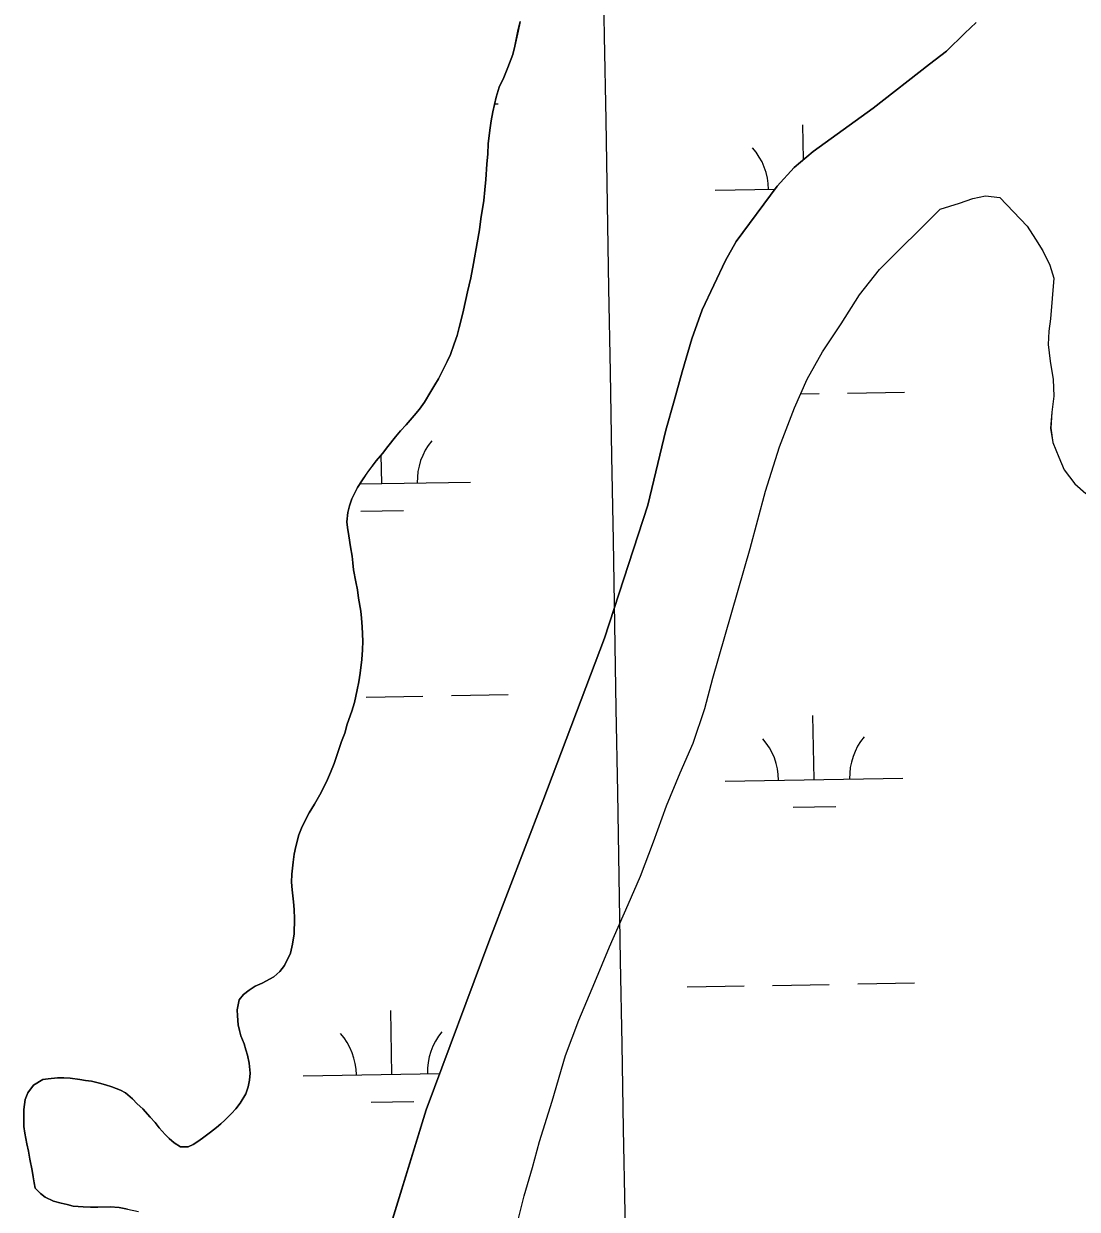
# Model space of a CAD drawing. Extents: x 3887375 to 3925618, y 296674 to 322633.
# Drawn here: x 3912524 to 3913117, y 304129 to 304796 of the extents above; entities that cross this region are included whole.
import ezdxf

# ---------------------------------------------------------------- set-up
doc = ezdxf.new("R2010")
doc.units = 0
for name, color, linetype in [('V-GRID-MAJR', 7, 'Continuous'), ('V-TOPO-SHOR', 7, 'Continuous'), ('V-WETL-SWMP', 7, 'Continuous')]:
    doc.layers.add(name, color=color, linetype=linetype)

msp = doc.modelspace()

# ---------------------------------------------------------------- linework, layer by layer
at = {"layer": 'V-GRID-MAJR'}
msp.add_spline([(3912891.01, 302470.56), (3912786.16, 308527.39), (3912681.27, 314587.3), (3912576.37, 320647.21), (3912576.32, 320650.3)], degree=3, dxfattribs=at)
at = {"layer": 'V-TOPO-SHOR'}
for points in [[(3912803.27, 304797.46), (3912802.05, 304791.95), (3912800.3, 304783.58), (3912799.08, 304778.78), (3912796.27, 304771.48), (3912793.98, 304765.96), (3912791.52, 304760.45), (3912789.76, 304754.75), (3912787.84, 304746.57), (3912786.97, 304741.41), (3912786.28, 304736.25), (3912785.25, 304728.61), (3912785.1, 304722.92), (3912784.59, 304717.05), (3912783.91, 304708.52), (3912783.4, 304702.65), (3912782.72, 304696.61), (3912781.16, 304686.29), (3912780.3, 304680.07), (3912779.08, 304672.78), (3912777, 304661.22), (3912775.44, 304653.03), (3912773.69, 304645.21), (3912771.43, 304634.89), (3912770.02, 304629.38), (3912768.98, 304625.11), (3912767.75, 304620.66), (3912766.17, 304615.85), (3912764.06, 304609.98), (3912762.13, 304605.88), (3912760.37, 304602.14), (3912757.37, 304596.27), (3912755.25, 304592.88), (3912752.96, 304589.14), (3912749.43, 304583.08), (3912746.6, 304579.16), (3912743.59, 304575.59), (3912739, 304570.24), (3912735.99, 304567.03), (3912733.16, 304563.64), (3912728.74, 304558.12), (3912725.73, 304554.19), (3912722.2, 304550.09), (3912717.42, 304543.67), (3912714.42, 304539.4), (3912711.77, 304535.12), (3912708.6, 304528.71), (3912707.2, 304524.79), (3912706.32, 304520.88), (3912705.64, 304515.72), (3912706, 304512.52), (3912706.91, 304507.91), (3912707.83, 304501.69), (3912708.74, 304496.36), (3912709.11, 304492.63), (3912709.48, 304488.72), (3912710.75, 304481.98), (3912711.66, 304477.36), (3912712.21, 304472.74), (3912713.49, 304465.46), (3912713.86, 304461.55)], [(3912905.75, 304634.99), (3912918.78, 304662.77), (3912924.78, 304673.46), (3912947.93, 304704.65), (3912957.48, 304715.18), (3912968.11, 304724.28), (3913001.95, 304748.59), (3913033.65, 304773.43), (3913043.22, 304780.75), (3913053.48, 304790.75), (3913059.85, 304796.82)], [(3913039.68, 304691.73), (3913050.51, 304695.15), (3913058.14, 304697.67), (3913065.24, 304699.3), (3913073.25, 304698.26), (3913088.6, 304682.16), (3913093.25, 304674.89), (3913097.54, 304668.33), (3913101.49, 304660.17), (3913103.65, 304652.89), (3913101.79, 304629.96), (3913100.76, 304623.02), (3913100.43, 304615.55), (3913101.54, 304606.14), (3913103.36, 304595.84), (3913103.58, 304586.42), (3913102.55, 304577.53), (3913101.88, 304568.46), (3913103.15, 304560.29), (3913106.39, 304552.12), (3913109.44, 304545.03), (3913115.51, 304537.06), (3913121.76, 304531.57)], [(3912800.94, 304118.15), (3912805.48, 304136.3), (3912810.21, 304152.13), (3912814.06, 304166.9), (3912821.25, 304189.5), (3912828.78, 304215.3), (3912836.34, 304235.05), (3912845.32, 304256.6), (3912853.59, 304276.35), (3912863.97, 304300.21), (3912871.01, 304316.23), (3912878.22, 304335.46), (3912885.6, 304355.75), (3912893.33, 304374.44), (3912900.55, 304391.17), (3912907.22, 304410.57), (3912911.77, 304427.65), (3912932.79, 304500.78), (3912941.37, 304532.98), (3912949.26, 304557.89), (3912957.69, 304579.96), (3912964.73, 304595.98), (3912973.38, 304611.48), (3912983.97, 304627.16), (3912994.21, 304643.55), (3913005.53, 304657.82), (3913039.68, 304691.73)], [(3912636.76, 303773.59), (3912641.82, 303795.82), (3912646, 303815.56), (3912650.35, 303836.02), (3912653.49, 303851.49), (3912658.91, 303873.2), (3912664.86, 303894.19), (3912669.76, 303911.62), (3912691.65, 303988.84), (3912720.04, 304085.99), (3912750.36, 304184.74), (3912786.21, 304280.67), (3912816.1, 304358.46), (3912850.72, 304450.3), (3912875.11, 304525.04), (3912885.24, 304567.38), (3912889.97, 304583.92), (3912894.52, 304600.11), (3912899.95, 304618.8), (3912905.75, 304634.99)], [(3912713.86, 304461.55), (3912714.41, 304456.58), (3912714.62, 304448.58), (3912714.47, 304443.6), (3912714.13, 304438.27), (3912713.28, 304430.45), (3912712.41, 304425.65), (3912711.54, 304421.2), (3912709.97, 304413.91), (3912708.57, 304409.1), (3912705.94, 304401.8), (3912704.53, 304396.65), (3912702.78, 304392.02), (3912701.02, 304387.03), (3912698.56, 304379.56), (3912696.45, 304374.57), (3912694.16, 304369.41), (3912690.46, 304361.93), (3912687.46, 304356.76), (3912684.46, 304351.78), (3912680.58, 304344.12), (3912678.65, 304339.49), (3912676.9, 304332.91), (3912676.03, 304328.64), (3912675.51, 304324.19), (3912674.65, 304317.43), (3912674.49, 304312.81), (3912674.87, 304308.55), (3912675.61, 304301.8), (3912675.98, 304297.54), (3912676.18, 304292.21), (3912676.04, 304283.67), (3912675.17, 304277.98), (3912673.95, 304272.83), (3912670.6, 304265.88), (3912667.95, 304262.49), (3912664.59, 304259.46), (3912658.03, 304256.05), (3912654.12, 304254.26), (3912650.76, 304252.11), (3912647.57, 304249.61), (3912645.1, 304246.58), (3912644.05, 304240.89), (3912644.06, 304237.51), (3912644.62, 304232.54), (3912645.35, 304229.34), (3912646.07, 304226.32), (3912647.86, 304221.89), (3912648.77, 304218.51), (3912649.84, 304215.5), (3912650.75, 304210.88), (3912651.31, 304205.37), (3912650.97, 304201.28), (3912650.1, 304197.55), (3912648.87, 304193.64), (3912645.69, 304188.47), (3912643.22, 304185.26), (3912640.74, 304182.58), (3912637.03, 304178.83), (3912634.72, 304176.69), (3912632.24, 304174.73), (3912628.88, 304172.05), (3912624.45, 304168.65), (3912621.79, 304166.86), (3912619.13, 304165.08), (3912616.29, 304163.82), (3912612.03, 304163.8), (3912608.46, 304166.1), (3912605.61, 304168.57), (3912603.47, 304170.7), (3912600.08, 304174.59), (3912597.75, 304177.6), (3912594.9, 304180.61), (3912590.79, 304185.22), (3912587.76, 304188.05), (3912585.08, 304190.88), (3912581.16, 304194.24), (3912578.31, 304195.65), (3912573.5, 304197.58), (3912569.94, 304198.81), (3912566.56, 304199.69), (3912561.94, 304200.74), (3912558.56, 304201.25), (3912555.36, 304201.77), (3912550.02, 304202.46), (3912546.46, 304202.63), (3912542.91, 304202.61), (3912537.58, 304202.05), (3912534.56, 304201.69), (3912529.25, 304198.46), (3912526.06, 304194.19), (3912524.66, 304190.45), (3912523.97, 304184.93), (3912523.81, 304179.43), (3912523.83, 304175.34), (3912524.38, 304171.43), (3912525.65, 304165.57), (3912526.56, 304161.31), (3912527.29, 304156.87), (3912528.56, 304150.48), (3912529.1, 304146.93)], [(3912529.1, 304146.93), (3912529.65, 304143.55), (3912530.2, 304140.53), (3912533.23, 304137.52), (3912535.91, 304135.58), (3912540.54, 304133.29), (3912544.81, 304132.06), (3912548.19, 304131.37), (3912551.57, 304130.49), (3912557.26, 304129.98), (3912561.34, 304129.82), (3912565.61, 304129.84), (3912572.54, 304130.05), (3912577.52, 304129.71), (3912582.32, 304128.67), (3912588.37, 304127.45)]]:
    msp.add_lwpolyline(points, dxfattribs=at)
at = {"layer": 'V-WETL-SWMP'}
for p, q in [((3912802.04, 304791.95), (3912803.27, 304797.46)), ((3913059.85, 304796.82), (3913053.48, 304790.75)), ((3912800.3, 304783.59), (3912802.04, 304791.95)), ((3913053.48, 304790.75), (3913043.22, 304780.75)), ((3912799.08, 304778.78), (3912800.3, 304783.59)), ((3913043.22, 304780.75), (3913033.65, 304773.43)), ((3912796.27, 304771.48), (3912799.08, 304778.78)), ((3913033.65, 304773.43), (3913001.95, 304748.59)), ((3912793.98, 304765.96), (3912796.27, 304771.48)), ((3912789.76, 304754.75), (3912791.51, 304760.45)), ((3912791.51, 304760.45), (3912793.98, 304765.96)), ((3912787.84, 304746.57), (3912789.76, 304754.75)), ((3912786.97, 304741.41), (3912787.84, 304746.57)), ((3912788.88, 304750.99), (3912790.84, 304751.02)), ((3913001.95, 304748.59), (3912968.11, 304724.28)), ((3912786.28, 304736.25), (3912786.97, 304741.41)), ((3912785.25, 304728.61), (3912786.28, 304736.25)), ((3912962.72, 304719.67), (3912962.38, 304739.22)), ((3912785.1, 304722.92), (3912785.25, 304728.61)), ((3912784.59, 304717.05), (3912785.1, 304722.92)), ((3912968.11, 304724.28), (3912957.48, 304715.18)), ((3912783.91, 304708.52), (3912784.59, 304717.05)), ((3912957.48, 304715.18), (3912947.93, 304704.65)), ((3912783.4, 304702.65), (3912783.91, 304708.52)), ((3912782.72, 304696.61), (3912783.4, 304702.65)), ((3912913.01, 304702.37), (3912946.67, 304702.95)), ((3912947.93, 304704.65), (3912924.78, 304673.46)), ((3912781.16, 304686.29), (3912782.72, 304696.61)), ((3913039.68, 304691.73), (3913050.51, 304695.15)), ((3913050.51, 304695.15), (3913058.14, 304697.67)), ((3913058.14, 304697.67), (3913065.25, 304699.3)), ((3913065.25, 304699.3), (3913073.25, 304698.27)), ((3913073.25, 304698.27), (3913088.6, 304682.16)), ((3912780.3, 304680.07), (3912781.16, 304686.29)), ((3913005.53, 304657.82), (3913039.68, 304691.73)), ((3912779.09, 304672.78), (3912780.3, 304680.07)), ((3913088.6, 304682.16), (3913093.25, 304674.89)), ((3912924.78, 304673.46), (3912918.78, 304662.77)), ((3913093.25, 304674.89), (3913097.54, 304668.33)), ((3912777, 304661.22), (3912779.09, 304672.78)), ((3913097.54, 304668.33), (3913101.49, 304660.17)), ((3912775.44, 304653.04), (3912777, 304661.22)), ((3912918.78, 304662.77), (3912905.75, 304634.99)), ((3913101.49, 304660.17), (3913103.65, 304652.89)), ((3912773.69, 304645.21), (3912775.44, 304653.04)), ((3912994.21, 304643.55), (3913005.53, 304657.82)), ((3913103.65, 304652.89), (3913101.79, 304629.96)), ((3912771.43, 304634.89), (3912773.69, 304645.21)), ((3912983.97, 304627.16), (3912994.21, 304643.55)), ((3912770.03, 304629.38), (3912771.43, 304634.89)), ((3912905.75, 304634.99), (3912899.95, 304618.79)), ((3912768.98, 304625.11), (3912770.03, 304629.38)), ((3912973.38, 304611.48), (3912983.97, 304627.16)), ((3913101.79, 304629.96), (3913100.76, 304623.02)), ((3912766.17, 304615.85), (3912767.75, 304620.66)), ((3912767.75, 304620.66), (3912768.98, 304625.11)), ((3913100.76, 304623.02), (3913100.43, 304615.55)), ((3912764.06, 304609.98), (3912766.17, 304615.85)), ((3912899.95, 304618.79), (3912894.52, 304600.11)), ((3913100.43, 304615.55), (3913101.54, 304606.14)), ((3912762.13, 304605.88), (3912764.06, 304609.98)), ((3912964.73, 304595.98), (3912973.38, 304611.48)), ((3913101.54, 304606.14), (3913103.36, 304595.84)), ((3912757.37, 304596.27), (3912760.37, 304602.14)), ((3912760.37, 304602.14), (3912762.13, 304605.88)), ((3912894.52, 304600.11), (3912889.97, 304583.92)), ((3912752.96, 304589.14), (3912755.25, 304592.88)), ((3912755.25, 304592.88), (3912757.37, 304596.27)), ((3912957.69, 304579.96), (3912964.73, 304595.98)), ((3913103.36, 304595.84), (3913103.58, 304586.42)), ((3912749.43, 304583.08), (3912752.96, 304589.14)), ((3912961.12, 304587.75), (3912971.57, 304587.93)), ((3912987.57, 304588.2), (3913019.57, 304588.75)), ((3913103.58, 304586.42), (3913102.55, 304577.53)), ((3912746.6, 304579.16), (3912749.43, 304583.08)), ((3912889.97, 304583.92), (3912885.24, 304567.38)), ((3912949.26, 304557.89), (3912957.69, 304579.96)), ((3912739, 304570.24), (3912743.59, 304575.59)), ((3912743.59, 304575.59), (3912746.6, 304579.16)), ((3913102.55, 304577.53), (3913101.87, 304568.46)), ((3912733.16, 304563.64), (3912735.99, 304567.03)), ((3912735.99, 304567.03), (3912739, 304570.24)), ((3912885.24, 304567.38), (3912875.11, 304525.04)), ((3913101.87, 304568.46), (3913103.15, 304560.29)), ((3912728.74, 304558.11), (3912733.16, 304563.64)), ((3913103.15, 304560.29), (3913106.39, 304552.12)), ((3912722.2, 304550.09), (3912725.73, 304554.19)), ((3912725.34, 304537.26), (3912725.07, 304553.42)), ((3912725.73, 304554.19), (3912728.74, 304558.11)), ((3912941.36, 304532.98), (3912949.26, 304557.89)), ((3912717.43, 304543.67), (3912722.2, 304550.09)), ((3913106.39, 304552.12), (3913109.44, 304545.03)), ((3912711.77, 304535.12), (3912714.42, 304539.4)), ((3912714.42, 304539.4), (3912717.43, 304543.67)), ((3913109.44, 304545.03), (3913115.51, 304537.06)), ((3912708.6, 304528.71), (3912711.77, 304535.12)), ((3912712.97, 304537.05), (3912775.34, 304538.12)), ((3912932.79, 304500.78), (3912941.36, 304532.98)), ((3913115.51, 304537.06), (3913121.76, 304531.57)), ((3912707.2, 304524.79), (3912708.6, 304528.71)), ((3912705.64, 304515.72), (3912706.32, 304520.88)), ((3912706.32, 304520.88), (3912707.2, 304524.79)), ((3912713.61, 304521.63), (3912737.61, 304522.04)), ((3912875.11, 304525.04), (3912850.72, 304450.3)), ((3912706, 304512.52), (3912705.64, 304515.72)), ((3912706.91, 304507.91), (3912706, 304512.52)), ((3912707.83, 304501.69), (3912706.91, 304507.91)), ((3912708.74, 304496.36), (3912707.83, 304501.69)), ((3912911.77, 304427.65), (3912932.79, 304500.78)), ((3912709.11, 304492.63), (3912708.74, 304496.36)), ((3912709.48, 304488.72), (3912709.11, 304492.63)), ((3912710.75, 304481.98), (3912709.48, 304488.72)), ((3912711.66, 304477.36), (3912710.75, 304481.98)), ((3912712.21, 304472.74), (3912711.66, 304477.36)), ((3912713.49, 304465.46), (3912712.21, 304472.74)), ((3912713.86, 304461.55), (3912713.49, 304465.46)), ((3912714.41, 304456.58), (3912713.86, 304461.55)), ((3912714.62, 304448.58), (3912714.41, 304456.58)), ((3912714.47, 304443.6), (3912714.62, 304448.58)), ((3912850.72, 304450.3), (3912816.1, 304358.46)), ((3912714.13, 304438.27), (3912714.47, 304443.6)), ((3912713.28, 304430.45), (3912714.13, 304438.27)), ((3912712.41, 304425.65), (3912713.28, 304430.45)), ((3912907.22, 304410.57), (3912911.77, 304427.65)), ((3912709.97, 304413.91), (3912711.54, 304421.2)), ((3912711.54, 304421.2), (3912712.41, 304425.65)), ((3912708.57, 304409.1), (3912709.97, 304413.91)), ((3912716.56, 304417.02), (3912748.56, 304417.57)), ((3912764.55, 304417.85), (3912796.55, 304418.4)), ((3912705.93, 304401.8), (3912708.57, 304409.1)), ((3912900.55, 304391.17), (3912907.22, 304410.57)), ((3912968.71, 304370.6), (3912968.09, 304406.6)), ((3912704.53, 304396.65), (3912705.93, 304401.8)), ((3912702.78, 304392.02), (3912704.53, 304396.65)), ((3912698.56, 304379.56), (3912701.02, 304387.03)), ((3912701.02, 304387.03), (3912702.78, 304392.02)), ((3912893.34, 304374.44), (3912900.55, 304391.17)), ((3912696.45, 304374.57), (3912698.56, 304379.56)), ((3912694.16, 304369.41), (3912696.45, 304374.57)), ((3912885.6, 304355.75), (3912893.34, 304374.44)), ((3912690.46, 304361.93), (3912694.16, 304369.41)), ((3912918.72, 304369.75), (3913018.7, 304371.46)), ((3912687.46, 304356.77), (3912690.46, 304361.93)), ((3912684.46, 304351.78), (3912687.46, 304356.77)), ((3912816.1, 304358.46), (3912786.21, 304280.68)), ((3912878.22, 304335.46), (3912885.6, 304355.75)), ((3912956.98, 304354.97), (3912980.97, 304355.38)), ((3912680.58, 304344.12), (3912684.46, 304351.78)), ((3912676.9, 304332.91), (3912678.65, 304339.49)), ((3912678.65, 304339.49), (3912680.58, 304344.12)), ((3912676.03, 304328.64), (3912676.9, 304332.91)), ((3912871.01, 304316.23), (3912878.22, 304335.46)), ((3912675.51, 304324.19), (3912676.03, 304328.64)), ((3912674.65, 304317.43), (3912675.51, 304324.19)), ((3912674.5, 304312.81), (3912674.65, 304317.43)), ((3912674.87, 304308.55), (3912674.5, 304312.81)), ((3912863.97, 304300.21), (3912871.01, 304316.23)), ((3912675.61, 304301.8), (3912674.87, 304308.55)), ((3912675.98, 304297.54), (3912675.61, 304301.8)), ((3912853.58, 304276.35), (3912863.97, 304300.21)), ((3912676.18, 304292.21), (3912675.98, 304297.54)), ((3912676.04, 304283.67), (3912676.18, 304292.21)), ((3912675.17, 304277.98), (3912676.04, 304283.67)), ((3912786.21, 304280.68), (3912750.37, 304184.74)), ((3912670.6, 304265.88), (3912673.95, 304272.83)), ((3912673.95, 304272.83), (3912675.17, 304277.98)), ((3912845.31, 304256.59), (3912853.58, 304276.35)), ((3912667.95, 304262.49), (3912670.6, 304265.88)), ((3912658.03, 304256.05), (3912664.59, 304259.46)), ((3912664.59, 304259.46), (3912667.95, 304262.49)), ((3912650.76, 304252.11), (3912654.12, 304254.26)), ((3912654.12, 304254.26), (3912658.03, 304256.05)), ((3912836.34, 304235.05), (3912845.31, 304256.59)), ((3912897.29, 304253.93), (3912929.29, 304254.48)), ((3912945.29, 304254.75), (3912977.28, 304255.3)), ((3912993.28, 304255.58), (3913025.28, 304256.13)), ((3912644.05, 304240.89), (3912645.09, 304246.58)), ((3912645.09, 304246.58), (3912647.57, 304249.61)), ((3912647.57, 304249.61), (3912650.76, 304252.11)), ((3912644.06, 304237.51), (3912644.05, 304240.89)), ((3912731.05, 304204.64), (3912730.43, 304240.63)), ((3912644.62, 304232.54), (3912644.06, 304237.51)), ((3912645.34, 304229.34), (3912644.62, 304232.54)), ((3912828.78, 304215.3), (3912836.34, 304235.05)), ((3912646.07, 304226.32), (3912645.34, 304229.34)), ((3912647.86, 304221.89), (3912646.07, 304226.32)), ((3912648.77, 304218.52), (3912647.86, 304221.89)), ((3912649.85, 304215.5), (3912648.77, 304218.52)), ((3912650.75, 304210.88), (3912649.85, 304215.5)), ((3912821.25, 304189.5), (3912828.78, 304215.3)), ((3912651.31, 304205.37), (3912650.75, 304210.88)), ((3912529.25, 304198.47), (3912534.56, 304201.69)), ((3912534.56, 304201.69), (3912537.58, 304202.05)), ((3912537.58, 304202.05), (3912542.91, 304202.61)), ((3912542.91, 304202.61), (3912546.47, 304202.62)), ((3912546.47, 304202.62), (3912550.02, 304202.46)), ((3912550.02, 304202.46), (3912555.36, 304201.77)), ((3912555.36, 304201.77), (3912558.56, 304201.25)), ((3912558.56, 304201.25), (3912561.94, 304200.73)), ((3912561.94, 304200.73), (3912566.56, 304199.69)), ((3912566.56, 304199.69), (3912569.94, 304198.81)), ((3912650.1, 304197.55), (3912650.97, 304201.29)), ((3912650.97, 304201.29), (3912651.31, 304205.37)), ((3912681.06, 304203.78), (3912757.97, 304205.1)), ((3912524.66, 304190.45), (3912526.06, 304194.19)), ((3912526.06, 304194.19), (3912529.25, 304198.47)), ((3912569.94, 304198.81), (3912573.5, 304197.58)), ((3912573.5, 304197.58), (3912578.31, 304195.65)), ((3912578.31, 304195.65), (3912581.16, 304194.24)), ((3912581.16, 304194.24), (3912585.08, 304190.88)), ((3912645.69, 304188.47), (3912648.87, 304193.64)), ((3912648.87, 304193.64), (3912650.1, 304197.55)), ((3912523.97, 304184.94), (3912524.66, 304190.45)), ((3912585.08, 304190.88), (3912587.76, 304188.05)), ((3912587.76, 304188.05), (3912590.79, 304185.22)), ((3912643.22, 304185.26), (3912645.69, 304188.47)), ((3912719.32, 304189), (3912743.32, 304189.42)), ((3912814.06, 304166.9), (3912821.25, 304189.5)), ((3912523.81, 304179.43), (3912523.97, 304184.94)), ((3912523.83, 304175.34), (3912523.81, 304179.43)), ((3912590.79, 304185.22), (3912594.9, 304180.61)), ((3912594.9, 304180.61), (3912597.75, 304177.6)), ((3912637.02, 304178.83), (3912640.74, 304182.58)), ((3912640.74, 304182.58), (3912643.22, 304185.26)), ((3912750.37, 304184.74), (3912720.04, 304085.99)), ((3912524.38, 304171.43), (3912523.83, 304175.34)), ((3912597.75, 304177.6), (3912600.08, 304174.59)), ((3912600.08, 304174.59), (3912603.47, 304170.7)), ((3912628.88, 304172.05), (3912632.24, 304174.73)), ((3912632.24, 304174.73), (3912634.72, 304176.69)), ((3912634.72, 304176.69), (3912637.02, 304178.83)), ((3912525.65, 304165.57), (3912524.38, 304171.43)), ((3912526.56, 304161.31), (3912525.65, 304165.57)), ((3912603.47, 304170.7), (3912605.61, 304168.57)), ((3912605.61, 304168.57), (3912608.46, 304166.1)), ((3912608.46, 304166.1), (3912612.03, 304163.8)), ((3912619.13, 304165.08), (3912621.79, 304166.86)), ((3912621.79, 304166.86), (3912624.45, 304168.65)), ((3912624.45, 304168.65), (3912628.88, 304172.05)), ((3912810.21, 304152.13), (3912814.06, 304166.9)), ((3912527.29, 304156.87), (3912526.56, 304161.31)), ((3912612.03, 304163.8), (3912616.29, 304163.82)), ((3912616.29, 304163.82), (3912619.13, 304165.08)), ((3912528.56, 304150.48), (3912527.29, 304156.87)), ((3912529.1, 304146.93), (3912528.56, 304150.48)), ((3912529.65, 304143.55), (3912529.1, 304146.93)), ((3912805.48, 304136.3), (3912810.21, 304152.13)), ((3912530.2, 304140.53), (3912529.65, 304143.55)), ((3912533.23, 304137.52), (3912530.2, 304140.53)), ((3912535.91, 304135.58), (3912533.23, 304137.52)), ((3912540.54, 304133.29), (3912535.91, 304135.58)), ((3912544.81, 304132.06), (3912540.54, 304133.29)), ((3912800.94, 304118.15), (3912805.48, 304136.3)), ((3912548.19, 304131.37), (3912544.81, 304132.06)), ((3912551.57, 304130.49), (3912548.19, 304131.37)), ((3912557.26, 304129.98), (3912551.57, 304130.49)), ((3912561.34, 304129.82), (3912557.26, 304129.98)), ((3912565.61, 304129.84), (3912561.34, 304129.82)), ((3912572.54, 304130.05), (3912565.61, 304129.84)), ((3912577.52, 304129.71), (3912572.54, 304130.05)), ((3912582.32, 304128.67), (3912577.52, 304129.71))]:
    msp.add_line(p, q, dxfattribs=at)
for centre, start, end in [((3912907.76, 304702.76), 0.21154, 41.7552), ((3912780.57, 304538.69), 140.21154, 181.75519), ((3912913.47, 304370.13), 0.21154, 41.7552), ((3913023.94, 304372.03), 140.21154, 181.75519), ((3912675.81, 304204.16), 0.21154, 41.7552), ((3912786.28, 304206.06), 140.21154, 181.75519)]:
    msp.add_arc(centre, 35.25, start, end, dxfattribs=at)

doc.saveas('drawing.dxf')
